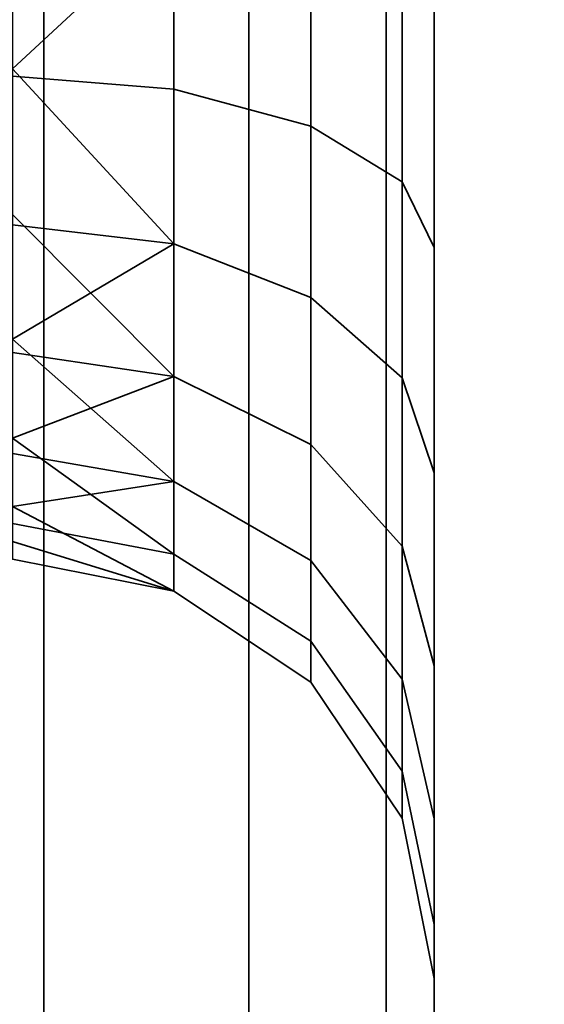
# Model space of a CAD drawing. Header units: millimetres. Extents: x -603 to 3703, y -120 to 249.
# Tile 263 of 656: x 435.03 to 437.52, y -38.19 to -33.52. Entities that reach past the tile are written whole.
import ezdxf

# ---------------------------------------------------------------- set-up
doc = ezdxf.new("R2010")
doc.units = ezdxf.units.MM
doc.layers.add('151', color=7, linetype='Continuous', true_color=0xffffff)

# ---------------------------------------------------------------- blocks, each defined once
blk = doc.blocks.new('UG_SURFACE_032')
at = {"layer": '151', "color": 252, "linetype": 'Continuous', "lineweight": 35}
for points in [[(435.1481, -19.5, 1708.2283), (435.1481, -45.5, 1708.2283), (434, -45.5, 1707.9999), (434, -19.5, 1707.9999)], [(434, -19.5, 1852), (434, -45.5, 1852), (435.1481, -45.5, 1851.7716), (435.1481, -19.5, 1851.7716)], [(436.1213, -19.5, 1708.8786), (436.1213, -45.5, 1708.8786), (435.1481, -45.5, 1708.2283), (435.1481, -19.5, 1708.2283)], [(435.1481, -19.5, 1851.7716), (435.1481, -45.5, 1851.7716), (436.1213, -45.5, 1851.1213), (436.1213, -19.5, 1851.1213)], [(436.7716, -19.5, 1709.852), (436.7716, -45.5, 1709.852), (436.1213, -45.5, 1708.8786), (436.1213, -19.5, 1708.8786)], [(436.1213, -19.5, 1851.1213), (436.1213, -45.5, 1851.1213), (436.7716, -45.5, 1850.1481), (436.7716, -19.5, 1850.1481)], [(437, -19.5, 1711), (437, -45.5, 1711), (436.7716, -45.5, 1709.852), (436.7716, -19.5, 1709.852)], [(436.7716, -19.5, 1850.1481), (436.7716, -45.5, 1850.1481), (437, -45.5, 1849), (437, -19.5, 1849)], [(437, -19.5, 1849), (437, -45.5, 1849), (437, -33.4267, 1841.7711), (437, -30.9733, 1841.7711)], [(437, -45.5, 1711), (437, -19.5, 1711), (437, -32.2, 1718.1), (437, -34.5997, 1718.61)], [(437, -35.6679, 1728.7732), (437, -33.4267, 1729.771), (437, -26.3323, 1836.6168), (437, -26.5888, 1834.1768)], [(437, -26.5888, 1834.1768), (437, -37.3095, 1726.95), (437, -35.6679, 1728.7732)], [(437, -26.5888, 1834.1768), (437, -27.8154, 1832.0521), (437, -37.3095, 1726.95)], [(437, -27.8154, 1832.0521), (437, -38.0677, 1724.6168), (437, -37.3095, 1726.95)], [(437, -38.0677, 1724.6168), (437, -27.8154, 1832.0521), (437, -29.8003, 1830.61)], [(437, -29.8003, 1830.61), (437, -32.2, 1830.1001), (437, -38.0677, 1724.6168)], [(435, -32.9931, 1720.2686), (435, -33.7863, 1720.4372), (435.7654, -33.8482, 1720.2981), (435.7654, -32.2, 1719.9478)], [(435, -32.9931, 1832.2686), (435, -33.7863, 1832.4372), (435.7654, -33.8482, 1832.298), (435.7654, -32.2, 1831.9478)], [(435.7654, -32.2, 1719.9478), (435.7654, -33.8482, 1720.2981), (436.4142, -34.0245, 1719.902), (436.4142, -32.2, 1719.5143)], [(435.7654, -32.2, 1831.9478), (435.7654, -33.8482, 1832.298), (436.4142, -34.0245, 1831.902), (436.4142, -32.2, 1831.5142)], [(436.4142, -32.2, 1719.5143), (436.4142, -34.0245, 1719.902), (436.8477, -34.2884, 1719.3093), (436.8477, -32.2, 1718.8654)], [(436.4142, -32.2, 1831.5142), (436.4142, -34.0245, 1831.902), (436.8477, -34.2884, 1831.3093), (436.8477, -32.2, 1830.8654)], [(436.8477, -32.2, 1718.8654), (436.8477, -34.2884, 1719.3093), (437, -34.5997, 1718.61), (437, -32.2, 1718.1)], [(436.8477, -32.2, 1830.8654), (436.8477, -34.2884, 1831.3093), (437, -34.5997, 1830.61), (437, -32.2, 1830.1001)], [(437, -38.0677, 1724.6168), (437, -32.2, 1830.1001), (437, -34.5997, 1830.61), (437, -45.5, 1711)], [(435, -33.7516, 1727.4849), (435, -33.0109, 1727.8148), (435.7654, -33.0425, 1727.9637), (435.7654, -34.5818, 1727.2784)], [(435, -33.7516, 1839.4849), (435, -33.0109, 1839.8148), (435.7654, -33.0425, 1839.9637), (435.7654, -34.5818, 1839.2783)], [(435.7654, -34.5818, 1727.2784), (435.7654, -33.0425, 1727.9637), (436.4142, -33.1326, 1728.3877), (436.4142, -34.8367, 1727.6291)], [(435.7654, -34.5818, 1839.2783), (435.7654, -33.0425, 1839.9637), (436.4142, -33.1326, 1840.3877), (436.4142, -34.8367, 1839.6291)], [(436.4142, -34.8367, 1727.6291), (436.4142, -33.1326, 1728.3877), (436.8477, -33.2676, 1729.0224), (436.8477, -35.2181, 1728.1541)], [(436.4142, -34.8367, 1839.6291), (436.4142, -33.1326, 1840.3877), (436.8477, -33.2676, 1841.0224), (436.8477, -35.2181, 1840.1541)], [(436.8477, -35.2181, 1728.1541), (436.8477, -33.2676, 1729.0224), (437, -33.4267, 1729.771), (437, -35.6679, 1728.7732)], [(436.8477, -35.2181, 1840.1541), (436.8477, -33.2676, 1841.0224), (437, -33.4267, 1841.7711), (437, -35.6679, 1840.7732)], [(437, -35.6679, 1840.7732), (437, -33.4267, 1841.7711), (437, -45.5, 1849)], [(435.7654, -34.5818, 1727.2784), (435, -34.4924, 1727.1552), (435, -33.7516, 1727.4849)], [(435.7654, -34.5818, 1839.2783), (435, -34.4924, 1839.1552), (435, -33.7516, 1839.4849)], [(435.7654, -35.2114, 1721.2886), (435.7654, -33.8482, 1720.2981), (435, -33.7863, 1720.4372), (435, -34.4423, 1720.9138)], [(435.7654, -35.2114, 1833.2886), (435.7654, -33.8482, 1832.298), (435, -33.7863, 1832.4372), (435, -34.4423, 1832.9138)], [(435.7654, -33.8482, 1720.2981), (435.7654, -35.2114, 1721.2886), (436.4142, -35.5336, 1720.9984), (436.4142, -34.0245, 1719.902)], [(435.7654, -33.8482, 1832.298), (435.7654, -35.2114, 1833.2886), (436.4142, -35.5336, 1832.9984), (436.4142, -34.0245, 1831.902)], [(436.4142, -34.0245, 1719.902), (436.4142, -35.5336, 1720.9984), (436.8477, -36.0158, 1720.5642), (436.8477, -34.2884, 1719.3093)], [(436.4142, -34.0245, 1831.902), (436.4142, -35.5336, 1832.9984), (436.8477, -36.0158, 1832.5642), (436.8477, -34.2884, 1831.3093)], [(436.8477, -34.2884, 1719.3093), (436.8477, -36.0158, 1720.5642), (437, -36.5846, 1720.0521), (437, -34.5997, 1718.61)], [(436.8477, -34.2884, 1831.3093), (436.8477, -36.0158, 1832.5642), (437, -36.5846, 1832.0521), (437, -34.5997, 1830.61)], [(435, -34.4423, 1720.9138), (435, -35.0983, 1721.3904), (435.7654, -35.2114, 1721.2886)], [(435, -34.4423, 1832.9138), (435, -35.0983, 1833.3904), (435.7654, -35.2114, 1833.2886)], [(435, -35.0349, 1726.5526), (435, -34.4924, 1727.1552), (435.7654, -34.5818, 1727.2784)], [(435, -35.0349, 1838.5526), (435, -34.4924, 1839.1552), (435.7654, -34.5818, 1839.2783)], [(435.7654, -34.5818, 1727.2784), (435.7654, -35.7093, 1726.0262), (435, -35.5775, 1725.95), (435, -35.0349, 1726.5526)], [(435.7654, -34.5818, 1839.2783), (435.7654, -35.7093, 1838.0262), (435, -35.5775, 1837.95), (435, -35.0349, 1838.5526)], [(435.7654, -35.7093, 1726.0262), (435.7654, -34.5818, 1727.2784), (436.4142, -34.8367, 1727.6291), (436.4142, -36.0848, 1726.2429)], [(435.7654, -35.7093, 1838.0262), (435.7654, -34.5818, 1839.2783), (436.4142, -34.8367, 1839.6291), (436.4142, -36.0848, 1838.2429)], [(437, -34.5997, 1830.61), (437, -36.5846, 1832.0521), (437, -45.5, 1711)], [(437, -34.5997, 1718.61), (437, -36.5846, 1720.0521), (437, -45.5, 1711)], [(436.4142, -36.0848, 1726.2429), (436.4142, -34.8367, 1727.6291), (436.8477, -35.2181, 1728.1541), (436.8477, -36.6467, 1726.5673)], [(436.4142, -36.0848, 1838.2429), (436.4142, -34.8367, 1839.6291), (436.8477, -35.2181, 1840.1541), (436.8477, -36.6467, 1838.5674)], [(435.7654, -36.0539, 1722.7478), (435.7654, -35.2114, 1721.2886), (435, -35.0983, 1721.3904), (435, -35.5037, 1722.0926)], [(435.7654, -36.0539, 1834.7478), (435.7654, -35.2114, 1833.2886), (435, -35.0983, 1833.3904), (435, -35.5037, 1834.0926)], [(435.7654, -35.2114, 1721.2886), (435.7654, -36.0539, 1722.7478), (436.4142, -36.4662, 1722.6138), (436.4142, -35.5336, 1720.9984)], [(435.7654, -35.2114, 1833.2886), (435.7654, -36.0539, 1834.7478), (436.4142, -36.4662, 1834.6138), (436.4142, -35.5336, 1832.9984)], [(436.8477, -36.6467, 1726.5673), (436.8477, -35.2181, 1728.1541), (437, -35.6679, 1728.7732), (437, -37.3095, 1726.95)], [(436.8477, -36.6467, 1838.5674), (436.8477, -35.2181, 1840.1541), (437, -35.6679, 1840.7732), (437, -37.3095, 1838.95)], [(435, -35.5037, 1722.0926), (435, -35.9091, 1722.7949), (435.7654, -36.0539, 1722.7478)], [(435, -35.5037, 1834.0926), (435, -35.9091, 1834.7949), (435.7654, -36.0539, 1834.7478)], [(436.4142, -35.5336, 1720.9984), (436.4142, -36.4662, 1722.6138), (436.8477, -37.0833, 1722.4133), (436.8477, -36.0158, 1720.5642)], [(436.4142, -35.5336, 1832.9984), (436.4142, -36.4662, 1834.6138), (436.8477, -37.0833, 1834.4133), (436.8477, -36.0158, 1832.5642)], [(435, -35.8281, 1725.1788), (435, -35.5775, 1725.95), (435.7654, -35.7093, 1726.0262)], [(435, -35.8281, 1837.1788), (435, -35.5775, 1837.95), (435.7654, -35.7093, 1838.0262)], [(437, -45.5, 1849), (437, -37.3095, 1838.95), (437, -35.6679, 1840.7732)], [(435.7654, -35.7093, 1726.0262), (435.7654, -36.23, 1724.4235), (435, -36.0786, 1724.4077), (435, -35.8281, 1725.1788)], [(435.7654, -35.7093, 1838.0262), (435.7654, -36.23, 1836.4235), (435, -36.0786, 1836.4077), (435, -35.8281, 1837.1788)], [(435.7654, -36.23, 1724.4235), (435.7654, -35.7093, 1726.0262), (436.4142, -36.0848, 1726.2429), (436.4142, -36.6612, 1724.4689)], [(435.7654, -36.23, 1836.4235), (435.7654, -35.7093, 1838.0262), (436.4142, -36.0848, 1838.2429), (436.4142, -36.6612, 1836.4689)], [(435.7654, -36.23, 1724.4235), (435.7654, -36.0539, 1722.7478), (435, -35.9091, 1722.7949), (435, -35.9939, 1723.6012)], [(435.7654, -36.23, 1836.4235), (435.7654, -36.0539, 1834.7478), (435, -35.9091, 1834.7949), (435, -35.9939, 1835.6012)], [(435, -35.9939, 1723.6012), (435, -36.0786, 1724.4077), (435.7654, -36.23, 1724.4235)], [(435, -35.9939, 1835.6012), (435, -36.0786, 1836.4077), (435.7654, -36.23, 1836.4235)], [(435.7654, -36.0539, 1722.7478), (435.7654, -36.23, 1724.4235), (436.4142, -36.6612, 1724.4689), (436.4142, -36.4662, 1722.6138)], [(435.7654, -36.0539, 1834.7478), (435.7654, -36.23, 1836.4235), (436.4142, -36.6612, 1836.4689), (436.4142, -36.4662, 1834.6138)], [(436.8477, -36.0158, 1720.5642), (436.8477, -37.0833, 1722.4133), (437, -37.8112, 1722.1768), (437, -36.5846, 1720.0521)], [(436.8477, -36.0158, 1832.5642), (436.8477, -37.0833, 1834.4133), (437, -37.8112, 1834.1768), (437, -36.5846, 1832.0521)], [(436.4142, -36.6612, 1724.4689), (436.4142, -36.0848, 1726.2429), (436.8477, -36.6467, 1726.5673), (436.8477, -37.3065, 1724.5367)], [(436.4142, -36.6612, 1836.4689), (436.4142, -36.0848, 1838.2429), (436.8477, -36.6467, 1838.5674), (436.8477, -37.3065, 1836.5368)], [(436.4142, -36.4662, 1722.6138), (436.4142, -36.6612, 1724.4689), (436.8477, -37.3065, 1724.5367), (436.8477, -37.0833, 1722.4133)], [(436.4142, -36.4662, 1834.6138), (436.4142, -36.6612, 1836.4689), (436.8477, -37.3065, 1836.5368), (436.8477, -37.0833, 1834.4133)], [(437, -45.5, 1711), (437, -36.5846, 1832.0521), (437, -37.8112, 1834.1768)], [(437, -45.5, 1711), (437, -36.5846, 1720.0521), (437, -37.8112, 1722.1768)], [(436.8477, -37.3065, 1724.5367), (436.8477, -36.6467, 1726.5673), (437, -37.3095, 1726.95), (437, -38.0677, 1724.6168)], [(436.8477, -37.3065, 1836.5368), (436.8477, -36.6467, 1838.5674), (437, -37.3095, 1838.95), (437, -38.0677, 1836.6168)], [(436.8477, -37.0833, 1722.4133), (436.8477, -37.3065, 1724.5367), (437, -38.0677, 1724.6168), (437, -37.8112, 1722.1768)], [(436.8477, -37.0833, 1834.4133), (436.8477, -37.3065, 1836.5368), (437, -38.0677, 1836.6168), (437, -37.8112, 1834.1768)], [(437, -45.5, 1849), (437, -38.0677, 1836.6168), (437, -37.3095, 1838.95)], [(437, -45.5, 1711), (437, -37.8112, 1722.1768), (437, -38.0677, 1724.6168)], [(437, -37.8112, 1834.1768), (437, -38.0677, 1836.6168), (437, -45.5, 1849), (437, -45.5, 1711)]]:
    blk.add_3dface(points, dxfattribs=at)
blk = doc.blocks.new('UG_SURFACE_044')
at = {"layer": '151', "color": 252, "linetype": 'Continuous', "lineweight": 35}
for points in [[(435.1481, -19.5, 273.2283), (435.1481, -45.5, 273.2283), (434, -45.5, 273), (434, -19.5, 273)], [(434, -19.5, 417), (434, -45.5, 417), (435.1481, -45.5, 416.7717), (435.1481, -19.5, 416.7717)], [(436.1213, -19.5, 273.8787), (436.1213, -45.5, 273.8787), (435.1481, -45.5, 273.2283), (435.1481, -19.5, 273.2283)], [(435.1481, -19.5, 416.7717), (435.1481, -45.5, 416.7717), (436.1213, -45.5, 416.1213), (436.1213, -19.5, 416.1213)], [(436.7716, -19.5, 274.8519), (436.7716, -45.5, 274.8519), (436.1213, -45.5, 273.8787), (436.1213, -19.5, 273.8787)], [(436.1213, -19.5, 416.1213), (436.1213, -45.5, 416.1213), (436.7716, -45.5, 415.148), (436.7716, -19.5, 415.148)], [(437, -19.5, 276), (437, -45.5, 276), (436.7716, -45.5, 274.8519), (436.7716, -19.5, 274.8519)], [(436.7716, -19.5, 415.148), (436.7716, -45.5, 415.148), (437, -45.5, 414), (437, -19.5, 414)], [(437, -19.5, 414), (437, -45.5, 414), (437, -33.4267, 406.7711), (437, -30.9733, 406.7711)], [(437, -45.5, 276), (437, -19.5, 276), (437, -32.2, 283.1), (437, -34.5997, 283.6101)], [(435, -32.9931, 285.2686), (435, -33.7863, 285.4372), (435.7654, -33.8482, 285.2981), (435.7654, -32.2, 284.9478)], [(435, -32.9931, 397.2686), (435, -33.7863, 397.4372), (435.7654, -33.8482, 397.2981), (435.7654, -32.2, 396.9478)], [(435.7654, -32.2, 284.9478), (435.7654, -33.8482, 285.2981), (436.4142, -34.0245, 284.902), (436.4142, -32.2, 284.5142)], [(435.7654, -32.2, 396.9478), (435.7654, -33.8482, 397.2981), (436.4142, -34.0245, 396.902), (436.4142, -32.2, 396.5142)], [(436.4142, -32.2, 284.5142), (436.4142, -34.0245, 284.902), (436.8477, -34.2884, 284.3093), (436.8477, -32.2, 283.8654)], [(436.4142, -32.2, 396.5142), (436.4142, -34.0245, 396.902), (436.8477, -34.2884, 396.3093), (436.8477, -32.2, 395.8654)], [(436.8477, -32.2, 283.8654), (436.8477, -34.2884, 284.3093), (437, -34.5997, 283.6101), (437, -32.2, 283.1)], [(436.8477, -32.2, 395.8654), (436.8477, -34.2884, 396.3093), (437, -34.5997, 395.6101), (437, -32.2, 395.1)], [(437, -32.2, 395.1), (437, -35.6679, 293.7732), (437, -33.4267, 294.7711)], [(437, -32.2, 395.1), (437, -38.0677, 289.6167), (437, -37.3095, 291.95)], [(437, -37.3095, 291.95), (437, -35.6679, 293.7732), (437, -32.2, 395.1)], [(437, -38.0677, 289.6167), (437, -32.2, 395.1), (437, -34.5997, 395.6101), (437, -45.5, 276)], [(435, -33.7516, 292.485), (435, -33.0109, 292.8148), (435.7654, -33.0425, 292.9637)], [(435, -33.7516, 404.485), (435, -33.0109, 404.8148), (435.7654, -33.0425, 404.9637)], [(435.7654, -33.0425, 292.9637), (435.7654, -34.5818, 292.2783), (435, -34.4924, 292.1552), (435, -33.7516, 292.485)], [(435.7654, -33.0425, 404.9637), (435.7654, -34.5818, 404.2783), (435, -34.4924, 404.1552), (435, -33.7516, 404.485)], [(435.7654, -34.5818, 292.2783), (435.7654, -33.0425, 292.9637), (436.4142, -33.1326, 293.3878), (436.4142, -34.8367, 292.6291)], [(435.7654, -34.5818, 404.2783), (435.7654, -33.0425, 404.9637), (436.4142, -33.1326, 405.3878), (436.4142, -34.8367, 404.6291)], [(436.4142, -34.8367, 292.6291), (436.4142, -33.1326, 293.3878), (436.8477, -33.2676, 294.0224), (436.8477, -35.2181, 293.154)], [(436.4142, -34.8367, 404.6291), (436.4142, -33.1326, 405.3878), (436.8477, -33.2676, 406.0224), (436.8477, -35.2181, 405.154)], [(436.8477, -35.2181, 293.154), (436.8477, -33.2676, 294.0224), (437, -33.4267, 294.7711), (437, -35.6679, 293.7732)], [(436.8477, -35.2181, 405.154), (436.8477, -33.2676, 406.0224), (437, -33.4267, 406.7711), (437, -35.6679, 405.7732)], [(437, -45.5, 414), (437, -35.6679, 405.7732), (437, -33.4267, 406.7711)], [(435.7654, -35.2114, 286.2885), (435.7654, -33.8482, 285.2981), (435, -33.7863, 285.4372), (435, -34.4423, 285.9138)], [(435.7654, -35.2114, 398.2885), (435.7654, -33.8482, 397.2981), (435, -33.7863, 397.4372), (435, -34.4423, 397.9138)], [(435.7654, -33.8482, 285.2981), (435.7654, -35.2114, 286.2885), (436.4142, -35.5336, 285.9984), (436.4142, -34.0245, 284.902)], [(435.7654, -33.8482, 397.2981), (435.7654, -35.2114, 398.2885), (436.4142, -35.5336, 397.9984), (436.4142, -34.0245, 396.902)], [(436.4142, -34.0245, 284.902), (436.4142, -35.5336, 285.9984), (436.8477, -36.0158, 285.5643), (436.8477, -34.2884, 284.3093)], [(436.4142, -34.0245, 396.902), (436.4142, -35.5336, 397.9984), (436.8477, -36.0158, 397.5643), (436.8477, -34.2884, 396.3093)], [(436.8477, -34.2884, 284.3093), (436.8477, -36.0158, 285.5643), (437, -36.5846, 285.0521), (437, -34.5997, 283.6101)], [(436.8477, -34.2884, 396.3093), (436.8477, -36.0158, 397.5643), (437, -36.5846, 397.0521), (437, -34.5997, 395.6101)], [(435, -34.4423, 285.9138), (435, -35.0983, 286.3904), (435.7654, -35.2114, 286.2885)], [(435, -34.4423, 397.9138), (435, -35.0983, 398.3904), (435.7654, -35.2114, 398.2885)], [(435, -35.0349, 291.5526), (435, -34.4924, 292.1552), (435.7654, -34.5818, 292.2783), (435.7654, -35.7093, 291.0261)], [(435, -35.0349, 403.5526), (435, -34.4924, 404.1552), (435.7654, -34.5818, 404.2783), (435.7654, -35.7093, 403.0261)], [(435.7654, -35.7093, 291.0261), (435.7654, -34.5818, 292.2783), (436.4142, -34.8367, 292.6291), (436.4142, -36.0848, 291.2429)], [(435.7654, -35.7093, 403.0261), (435.7654, -34.5818, 404.2783), (436.4142, -34.8367, 404.6291), (436.4142, -36.0848, 403.2429)], [(437, -45.5, 276), (437, -34.5997, 395.6101), (437, -36.5846, 397.0521)], [(437, -45.5, 276), (437, -34.5997, 283.6101), (437, -36.5846, 285.0521)], [(436.4142, -36.0848, 291.2429), (436.4142, -34.8367, 292.6291), (436.8477, -35.2181, 293.154), (436.8477, -36.6467, 291.5673)], [(436.4142, -36.0848, 403.2429), (436.4142, -34.8367, 404.6291), (436.8477, -35.2181, 405.154), (436.8477, -36.6467, 403.5673)], [(435.7654, -35.7093, 291.0261), (435, -35.5775, 290.95), (435, -35.0349, 291.5526)], [(435.7654, -35.7093, 403.0261), (435, -35.5775, 402.95), (435, -35.0349, 403.5526)], [(435.7654, -35.2114, 286.2885), (435, -35.0983, 286.3904), (435, -35.5037, 287.0926)], [(435.7654, -35.2114, 398.2885), (435, -35.0983, 398.3904), (435, -35.5037, 399.0926)], [(435, -35.5037, 287.0926), (435, -35.9091, 287.7948), (435.7654, -36.0539, 287.7478), (435.7654, -35.2114, 286.2885)], [(435, -35.5037, 399.0926), (435, -35.9091, 399.7948), (435.7654, -36.0539, 399.7478), (435.7654, -35.2114, 398.2885)], [(435.7654, -35.2114, 286.2885), (435.7654, -36.0539, 287.7478), (436.4142, -36.4662, 287.6138), (436.4142, -35.5336, 285.9984)], [(435.7654, -35.2114, 398.2885), (435.7654, -36.0539, 399.7478), (436.4142, -36.4662, 399.6138), (436.4142, -35.5336, 397.9984)], [(436.8477, -36.6467, 291.5673), (436.8477, -35.2181, 293.154), (437, -35.6679, 293.7732), (437, -37.3095, 291.95)], [(436.8477, -36.6467, 403.5673), (436.8477, -35.2181, 405.154), (437, -35.6679, 405.7732), (437, -37.3095, 403.95)], [(436.4142, -35.5336, 285.9984), (436.4142, -36.4662, 287.6138), (436.8477, -37.0833, 287.4133), (436.8477, -36.0158, 285.5643)], [(436.4142, -35.5336, 397.9984), (436.4142, -36.4662, 399.6138), (436.8477, -37.0833, 399.4133), (436.8477, -36.0158, 397.5643)], [(435, -35.8281, 290.1788), (435, -35.5775, 290.95), (435.7654, -35.7093, 291.0261), (435.7654, -36.23, 289.4236)], [(435, -35.8281, 402.1788), (435, -35.5775, 402.95), (435.7654, -35.7093, 403.0261), (435.7654, -36.23, 401.4236)], [(437, -37.3095, 403.95), (437, -35.6679, 405.7732), (437, -45.5, 414)], [(435.7654, -36.23, 289.4236), (435.7654, -35.7093, 291.0261), (436.4142, -36.0848, 291.2429), (436.4142, -36.6612, 289.4689)], [(435.7654, -36.23, 401.4236), (435.7654, -35.7093, 403.0261), (436.4142, -36.0848, 403.2429), (436.4142, -36.6612, 401.4689)], [(435.7654, -36.23, 289.4236), (435, -36.0786, 289.4077), (435, -35.8281, 290.1788)], [(435.7654, -36.23, 401.4236), (435, -36.0786, 401.4077), (435, -35.8281, 402.1788)], [(435.7654, -36.23, 289.4236), (435.7654, -36.0539, 287.7478), (435, -35.9091, 287.7948), (435, -35.9939, 288.6012)], [(435.7654, -36.23, 401.4236), (435.7654, -36.0539, 399.7478), (435, -35.9091, 399.7948), (435, -35.9939, 400.6012)], [(435, -35.9939, 288.6012), (435, -36.0786, 289.4077), (435.7654, -36.23, 289.4236)], [(435, -35.9939, 400.6012), (435, -36.0786, 401.4077), (435.7654, -36.23, 401.4236)], [(435.7654, -36.0539, 287.7478), (435.7654, -36.23, 289.4236), (436.4142, -36.6612, 289.4689), (436.4142, -36.4662, 287.6138)], [(435.7654, -36.0539, 399.7478), (435.7654, -36.23, 401.4236), (436.4142, -36.6612, 401.4689), (436.4142, -36.4662, 399.6138)], [(436.8477, -36.0158, 285.5643), (436.8477, -37.0833, 287.4133), (437, -37.8112, 287.1768), (437, -36.5846, 285.0521)], [(436.8477, -36.0158, 397.5643), (436.8477, -37.0833, 399.4133), (437, -37.8112, 399.1768), (437, -36.5846, 397.0521)], [(436.4142, -36.6612, 289.4689), (436.4142, -36.0848, 291.2429), (436.8477, -36.6467, 291.5673), (436.8477, -37.3065, 289.5367)], [(436.4142, -36.6612, 401.4689), (436.4142, -36.0848, 403.2429), (436.8477, -36.6467, 403.5673), (436.8477, -37.3065, 401.5367)], [(436.4142, -36.4662, 287.6138), (436.4142, -36.6612, 289.4689), (436.8477, -37.3065, 289.5367), (436.8477, -37.0833, 287.4133)], [(436.4142, -36.4662, 399.6138), (436.4142, -36.6612, 401.4689), (436.8477, -37.3065, 401.5367), (436.8477, -37.0833, 399.4133)], [(437, -36.5846, 397.0521), (437, -37.8112, 399.1768), (437, -45.5, 276)], [(437, -36.5846, 285.0521), (437, -37.8112, 287.1768), (437, -45.5, 276)], [(436.8477, -37.3065, 289.5367), (436.8477, -36.6467, 291.5673), (437, -37.3095, 291.95), (437, -38.0677, 289.6167)], [(436.8477, -37.3065, 401.5367), (436.8477, -36.6467, 403.5673), (437, -37.3095, 403.95), (437, -38.0677, 401.6167)], [(436.8477, -37.0833, 287.4133), (436.8477, -37.3065, 289.5367), (437, -38.0677, 289.6167), (437, -37.8112, 287.1768)], [(436.8477, -37.0833, 399.4133), (436.8477, -37.3065, 401.5367), (437, -38.0677, 401.6167), (437, -37.8112, 399.1768)], [(437, -45.5, 414), (437, -38.0677, 401.6167), (437, -37.3095, 403.95)], [(437, -45.5, 414), (437, -45.5, 276), (437, -37.8112, 399.1768), (437, -38.0677, 401.6167)], [(437, -45.5, 276), (437, -37.8112, 287.1768), (437, -38.0677, 289.6167)]]:
    blk.add_3dface(points, dxfattribs=at)
blk = doc.blocks.new('UG_SURFACE_078')
at = {"layer": '151', "color": 252, "linetype": 'Continuous', "lineweight": 35}
for points in [[(-467.5, -30, 2076), (-467.5, -46.92, 2076), (467.5, -46.92, 2076), (467.5, -30, 2076)], [(-466, -30, 2074.5001), (466, -30, 2074.5001), (466, -46.92, 2074.5001), (-466, -46.92, 2074.5001)]]:
    blk.add_3dface(points, dxfattribs=at)

msp = doc.modelspace()

# ---------------------------------------------------------------- linework, layer by layer
at = {"layer": '151', "color": 252, "linetype": 'Continuous', "lineweight": -3, "true_color": 0x939598}
for p, q in [((437, -45.5, 1711), (437, -19.5, 1711)), ((437, -45.5, 1849), (437, -19.5, 1849)), ((437, -45.5, 414), (437, -19.5, 414)), ((437, -45.5, 276), (437, -19.5, 276))]:
    msp.add_line(p, q, dxfattribs=at)
at = {"layer": '151', "color": 252, "linetype": 'Continuous', "lineweight": -3, "true_color": 0x939598, "extrusion": (-1, 0, 0)}
for centre in [(32.2, 1724, -437), (32.2, 1836, -437), (32.2, 401, -437), (32.2, 289, -437)]:
    msp.add_circle(centre, 5.9, dxfattribs=at)

# ---------------------------------------------------------------- block references
at = {"layer": '151', "color": 252, "linetype": 'Continuous', "lineweight": -3, "true_color": 0x939598}
for name in ['UG_SURFACE_078', 'UG_SURFACE_032', 'UG_SURFACE_044']:
    msp.add_blockref(name, (0, 0), dxfattribs=at)

doc.saveas('drawing.dxf')
